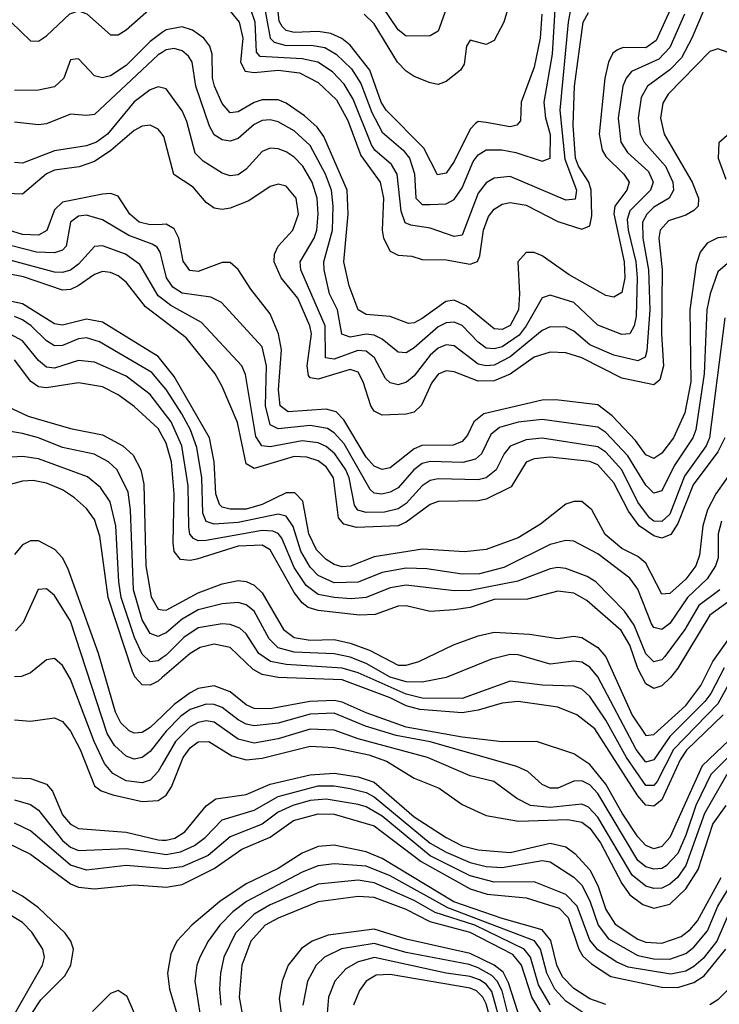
# Model space of a CAD drawing. Header units: inches. Extents: x 884549 to 1028252, y 526810 to 653624.
# Tile 338 of 656: x 899643 to 901394, y 622452 to 624916. Entities that reach past the tile are written whole.
import ezdxf

# ---------------------------------------------------------------- set-up
doc = ezdxf.new("R2010")
doc.units = ezdxf.units.IN
doc.header["$MEASUREMENT"] = 0
doc.layers.add('A8692', color=7, linetype='Continuous')
doc.layers.add('A9602', color=7, linetype='Continuous')

msp = doc.modelspace()

# ---------------------------------------------------------------- linework, layer by layer
at = {"layer": 'A8692', "color": 5}
for points, elevation in [([(900000, 625518.7), (899968, 625470), (899954.9, 625430), (899950.2, 625370), (899941.9, 625350), (899833.2, 625210), (899750, 625162.1), (899697.1, 625110), (899623.9, 624950), (899617.5, 624930), (899621.8, 624910), (899670, 624863.2), (899690, 624863), (899710, 624876.1), (899768.7, 624931.3), (899790, 624938.4), (899811.4, 624931.4), (899870, 624878.6), (899890, 624878.6), (899910, 624890.9), (899973.3, 624946.7), (900000, 624962.6)], 2980), ([(900000, 624884), (899970, 624861.6), (899910, 624801.9), (899870, 624776.1), (899850, 624770.8), (899830, 624775.5), (899790, 624818.3), (899782.4, 624817.6), (899770, 624815.7), (899753.4, 624770), (899730, 624748.7), (899690, 624740.1), (899630, 624739.1)], 3020), ([(900000, 624834.4), (899990, 624828.3), (899830, 624679.5), (899810, 624676.3), (899770, 624680.2), (899710, 624655.5), (899690, 624653.5), (899630, 624659.9)], 3040), ([(900000, 624745.8), (899990, 624748.3), (899970, 624740.5), (899930, 624710.9), (899863, 624630), (899835, 624610), (899810, 624600.5), (899730, 624588.6), (899650, 624557.5), (899630, 624559)], 3060), ([(900000, 624629.6), (899990, 624642.8), (899970, 624652.7), (899950, 624649.9), (899930, 624639.1), (899871.3, 624588.7), (899830, 624561.9), (899792, 624548), (899730, 624540.1), (899710, 624530.9), (899650, 624479.9), (899590, 624482.4)], 3080), ([(900000, 624404), (899970, 624403), (899942.1, 624410), (899918.7, 624430), (899890, 624474.9), (899870, 624481.4), (899850, 624479.9), (899750, 624460.1), (899730, 624440.6), (899710.8, 624389.2), (899690, 624376.8), (899650, 624378.7), (899590, 624396.8)], 3120), ([(900000, 624314.4), (899995, 624335), (899986.9, 624346.9), (899974.5, 624354.5), (899916.5, 624376.5), (899850, 624415.6), (899810, 624427.4), (899790, 624424.4), (899770.1, 624410), (899759.9, 624350), (899750, 624339.7), (899730, 624332.6), (899685.6, 624334.4), (899590, 624359.1)], 3140), ([(900000, 624217.9), (899990, 624225.7), (899943.4, 624303.4), (899908, 624330), (899850, 624350.6), (899830, 624349.2), (899790, 624304.7), (899770, 624289.5), (899750, 624283.4), (899730, 624284.6), (899590, 624321.9)], 3160), ([(900000, 624165.9), (899958.1, 624198.1), (899910, 624259.5), (899890, 624275.7), (899870, 624283.9), (899850, 624285.9), (899830, 624278.5), (899789.1, 624250), (899770, 624241.5), (899750, 624239.4), (899652.6, 624272.6), (899571.2, 624288.8)], 3180), ([(900000, 624061.3), (899990, 624073.8), (899850, 624159.5), (899810, 624166.8), (899750, 624152.2), (899730, 624155.2), (899650, 624205.4), (899590, 624218)], 3220), ([(900000, 624002.7), (899973.4, 624033.4), (899843.2, 624110), (899810, 624120.2), (899790, 624117.9), (899750, 624101.1), (899730, 624100.1), (899710, 624112.4), (899672.3, 624150), (899650, 624165), (899630, 624173.3)], 3240), ([(900000, 623939.3), (899970, 623978.2), (899910, 624024.3), (899830, 624059.5), (899790, 624063.5), (899730, 624044.4), (899710, 624046.6), (899690, 624063.5), (899650, 624112.3), (899610, 624134.1)], 3260), ([(900000, 623875.3), (899990, 623893.5), (899930, 623948.7), (899890, 623977.4), (899850, 623997.2), (899790, 624007.7), (899710, 623995.2), (899690, 623997.8), (899671, 624011), (899630, 624065.3)], 3280), ([(899590, 623958.6), (899664.5, 623924.5), (899770, 623893.1), (899850, 623877.1), (899901.5, 623850), (899926.9, 623826.9), (899946.3, 623790), (899954, 623754), (899958.5, 623550), (899971.8, 623471.8), (899990, 623441.2), (900000, 623439.9)], 3320), ([(900000, 623377.6), (899990, 623372.9), (899970, 623380.7), (899950, 623414.8), (899927.8, 623490), (899920.6, 623690), (899914.2, 623734.2), (899886.8, 623790), (899865.4, 623810), (899829.3, 623829.3), (899750, 623845.7), (899690, 623870.2), (899650, 623880.6), (899610, 623887.4)], 3340), ([(900000, 623319.3), (899990, 623312.2), (899970, 623309.6), (899950, 623328.7), (899930.2, 623370), (899897.3, 623470), (899891, 623510), (899883.4, 623650), (899869.9, 623710), (899845.4, 623745.4), (899812.6, 623772.6), (899690, 623817.6), (899650, 623823.4), (899610, 623820.8)], 3360), ([(900000, 623269.9), (899990, 623261.2), (899970, 623251.1), (899950, 623251.7), (899931.6, 623271.6), (899925.6, 623285.6), (899864.3, 623470), (899843.6, 623623.6), (899830, 623665.5), (899810, 623693.4), (899780.2, 623720.2), (899750, 623739.5), (899710, 623756.2), (899677.2, 623762.8), (899650, 623761.8), (899610, 623751)], 3380), ([(900000, 623173.8), (899970, 623144.7), (899950, 623132.3), (899930, 623130.9), (899916.8, 623136.8), (899896.4, 623156.4), (899883.3, 623183.3), (899840.2, 623330), (899763.6, 623543.6), (899750, 623569.9), (899730.9, 623590.9), (899690, 623612.6), (899670, 623611.8), (899650, 623602.2), (899630, 623577.7)], 3420), ([(900000, 623123.4), (899970, 623085.4), (899950, 623069.6), (899930, 623065.9), (899910, 623073.7), (899880.3, 623100.3), (899862, 623130), (899770, 623411.1), (899730, 623475.7), (899710, 623492.1), (899689.7, 623490.3), (899651.8, 623408.2), (899633, 623387)], 3440), ([(900000, 623052.1), (899990, 623034.6), (899970, 623013.4), (899950, 623006.7), (899910, 623011.3), (899876.6, 623030), (899855.1, 623055.1), (899829.8, 623110), (899770, 623266.3), (899750, 623300.6), (899730, 623318), (899710, 623314.4), (899670, 623281.6), (899647.7, 623272.3), (899630, 623271.7)], 3460), ([(899630, 623164.3), (899670, 623161.2), (899730, 623169.3), (899750, 623160.2), (899770, 623135.8), (899794.7, 623090), (899830, 622999.1), (899846.8, 622986.8), (899876.2, 622976.2), (899950, 622959.6), (899990, 622962.1), (900000, 622968.7)], 3480), ([(899590, 623020.6), (899670, 623017.3), (899710, 623003.1), (899725.7, 622985.7), (899750, 622926.7), (899770, 622902.8), (899790, 622892.7), (899910, 622883.1), (899990, 622863.6), (900000, 622863.2)], 3520), ([(899630, 622964), (899670, 622952.7), (899690, 622937.8), (899750, 622862.7), (899770, 622845.9), (899790, 622836.9), (899910, 622842.4), (900000, 622829.1)], 3540), ([(900000, 622792.3), (899910, 622799.6), (899810, 622788.2), (899770, 622800.4), (899670, 622886.2), (899630, 622905.9)], 3560), ([(899610, 622857.6), (899670, 622828), (899770, 622753.7), (899790, 622745.6), (899830, 622741.5), (899930, 622751.5), (900000, 622746.6)], 3580), ([(899647.8, 622390), (899696.1, 622463.9), (899756.1, 622523.9), (899771, 622550), (899777.5, 622590), (899770.9, 622610), (899756.9, 622630), (899690, 622693.4), (899650, 622723.3), (899610, 622744.3)], 3620), ([(899619.8, 622410), (899700.6, 622550), (899705.2, 622570), (899701.4, 622590), (899673.3, 622633.3), (899650, 622657.1), (899610, 622680.9)], 3640), ([(899964.6, 622350), (899912, 622472), (899890, 622486.5), (899870, 622479.1), (899825.7, 622434.3)], 3580)]:
    msp.add_lwpolyline(points, dxfattribs=dict(at, elevation=elevation))
at = {"layer": 'A9602', "color": 5}
for points, elevation in [([(901370, 624977.2), (901324.6, 624870), (901298.8, 624821.2), (901270, 624790.7), (901214.1, 624750), (901198.4, 624721.6), (901190.3, 624670), (901195.5, 624630), (901205.7, 624610), (901258.6, 624550), (901277, 624510), (901279.3, 624490), (901268.3, 624470), (901230, 624447), (901212.5, 624430), (901201.8, 624410), (901201.9, 624370), (901216.2, 624290), (901220.1, 624190), (901212.5, 624087.5), (901207.8, 624072.2), (901190, 624062.8), (901130, 624076.8), (901070, 624103.1), (901030, 624136.8), (901010, 624147.3), (900970, 624147.7), (900950, 624138.9), (900870, 624072.4), (900830, 624052.2), (900810, 624050), (900790, 624054.5), (900730, 624100.4), (900710, 624103.1), (900690, 624094.2), (900670, 624077.2), (900630, 624025.5), (900611.1, 624008.9), (900590, 624002.4), (900570, 624007.8), (900558.3, 624018.3), (900530.5, 624070), (900510, 624086.9), (900488.8, 624088.8), (900430, 624067.1), (900408.4, 624070), (900407.1, 624150), (900346.8, 624290), (900344.8, 624310), (900379.6, 624370), (900386.3, 624390), (900389.7, 624430), (900387.2, 624470), (900374.9, 624510), (900351.3, 624550), (900330, 624572.4), (900310, 624585.5), (900290, 624593.3), (900270, 624594.5), (900250, 624586.4), (900210, 624542.7), (900190, 624527.8), (900170, 624525.5), (900150, 624531.9), (900102.4, 624562.4), (900082.4, 624582.4), (900061.5, 624661.5), (900050, 624688.5), (900010, 624743.2), (900000, 624745.8)], 3060), ([(900949.7, 624930.3), (900945.2, 624870), (900930, 624797.3), (900898, 624710), (900896.4, 624663.6), (900887.2, 624652.8), (900870, 624647.9), (900810, 624659.2), (900790, 624661.2), (900783.2, 624656.8), (900770, 624642.3), (900730, 624561.6), (900710, 624532.7), (900688.4, 624528.4), (900654.6, 624594.6), (900560.2, 624690), (900547.3, 624710), (900519.6, 624790), (900470, 624852.5), (900449.1, 624869.1), (900421.7, 624881.7), (900390, 624886.7), (900330, 624884.5), (900310, 624889.3), (900299.7, 624899.7), (900292.7, 624912.7), (900285.2, 624985.2)], 2920), ([(901023.9, 624956.1), (901015.3, 624910), (900994.5, 624690), (901007.4, 624567.4), (901036.7, 624490), (901032.6, 624467.4), (901010, 624464.9), (900870, 624524), (900830, 624519.9), (900810, 624508.2), (900790, 624482.6), (900750, 624377.1), (900730, 624373.4), (900670, 624394.3), (900621.8, 624401.8), (900608, 624408), (900597.3, 624437.3), (900587.6, 624530), (900573.7, 624553.7), (900532, 624590), (900523.1, 624603.1), (900477.2, 624717.2), (900455.3, 624755.3), (900425.8, 624785.8), (900389.2, 624810), (900350, 624818.5), (900244.6, 624824.6), (900235.4, 624835.4), (900232.1, 624910), (900221.5, 624941.5)], 2960), ([(900251.2, 624971.2), (900270, 624870), (900280.2, 624860.2), (900310, 624852), (900372.6, 624852.6), (900406.6, 624846.6), (900435.3, 624830), (900473.5, 624793.5), (900496.7, 624756.7), (900524.3, 624684.3), (900550, 624635), (900602.9, 624590), (900618.5, 624570), (900630.8, 624530.8), (900634.4, 624470), (900650, 624454.1), (900670, 624453.7), (900710, 624455.7), (900730, 624466), (900750, 624495.3), (900778.1, 624561.9), (900790, 624578.2), (900810, 624590.7), (900849.1, 624590.9), (900884.1, 624584.1), (900950, 624562.2), (900970, 624569.8), (900971.5, 624628.5), (900959.4, 624670), (900955.5, 624710), (900976.4, 624830), (900984.7, 624970)], 2940), ([(900872.3, 624970), (900854.6, 624910), (900830, 624864.7), (900810, 624853.9), (900770, 624864.8), (900760.7, 624850), (900755, 624805), (900746.2, 624790), (900710, 624761.6), (900690, 624754.2), (900670, 624758), (900630, 624774.2), (900610, 624787.7), (900588.3, 624810), (900530, 624906.1), (900505.4, 624930)], 2880), ([(901274.4, 624950), (901235.4, 624864.6), (901210, 624846.2), (901153.2, 624846.8), (901138.7, 624841.3), (901127.4, 624832.6), (901116.2, 624810), (901106.8, 624770), (901092.6, 624630), (901100.8, 624590), (901110, 624573.7), (901154.9, 624530), (901167.9, 624510), (901161.9, 624490), (901132.3, 624450), (901129.8, 624430.2), (901155.8, 624310), (901157, 624270), (901150, 624234), (901130, 624221.7), (901110, 624226.4), (901017.6, 624277.6), (900950, 624325.5), (900930, 624333.7), (900910, 624334), (900889.7, 624310), (900893.9, 624230), (900891, 624190), (900870, 624151), (900850, 624140.9), (900830, 624143.1), (900760.6, 624200.6), (900730, 624214.2), (900709.1, 624210.9), (900650, 624168.3), (900630, 624157.7), (900616, 624156), (900570, 624173.3), (900510, 624178.3), (900490.2, 624190.2), (900467.9, 624250), (900453.9, 624310), (900465.2, 624430), (900462.5, 624490), (900403.8, 624623.8), (900387.1, 624647.1), (900356, 624676), (900310, 624707.8), (900290, 624715.7), (900250, 624715.9), (900230, 624709.5), (900190, 624685.6), (900170, 624683), (900150, 624706.8), (900130.6, 624750), (900125.5, 624770), (900125.1, 624830), (900119.3, 624850), (900103.8, 624870), (900075.4, 624890), (900050, 624898.9), (900010, 624891.4), (900000, 624884)], 3020), ([(901306.8, 624930), (901270, 624846.5), (901242.7, 624817.3), (901173.5, 624786.5), (901160.4, 624770), (901152.6, 624750), (901140.4, 624670), (901147.6, 624610), (901163.7, 624583.7), (901216.6, 624536.6), (901228.2, 624510), (901221.4, 624490), (901170, 624438), (901163.3, 624416.7), (901165.4, 624390), (901184.7, 624310), (901187.8, 624270), (901185.9, 624174.1), (901180.7, 624150), (901170.1, 624130), (901150, 624128.6), (901090, 624152.1), (901030, 624208.5), (900970, 624226.7), (900950, 624220.2), (900910.4, 624150), (900892.8, 624127.2), (900850, 624098), (900830, 624092.3), (900810, 624094.7), (900790, 624109.3), (900750, 624151.2), (900730, 624159.7), (900710, 624157.9), (900690, 624147.9), (900630, 624094.9), (900610, 624083.1), (900590, 624084.2), (900550, 624116.9), (900530, 624126.5), (900510, 624129), (900470, 624122.2), (900449.3, 624129.3), (900438.7, 624190), (900418.5, 624230), (900405.1, 624290), (900404, 624310), (900425.7, 624390), (900427.7, 624450), (900423.6, 624490), (900408.5, 624530), (900370, 624601.2), (900330, 624638.6), (900290, 624660.8), (900270, 624665.6), (900250, 624663.9), (900230, 624653.9), (900190, 624619), (900170, 624612.7), (900150, 624615.7), (900130, 624628.1), (900118.2, 624650), (900083.6, 624750), (900074.6, 624810), (900065.4, 624825.4), (900050, 624838.2), (900030, 624844.2), (900010, 624840.6), (900000, 624834.4)], 3040), ([(900170, 624937.4), (900192.2, 624910), (900201.2, 624870), (900195.7, 624810), (900207.4, 624787.4), (900230, 624784.3), (900290, 624790), (900343.5, 624783.5), (900390, 624758.9), (900435.6, 624715.6), (900463.8, 624663.8), (900496.7, 624576.7), (900544.9, 624510), (900553.7, 624470), (900549.7, 624389.7), (900553.3, 624370), (900570, 624336.9), (900590, 624327.2), (900624.2, 624324.2), (900650, 624316), (900710, 624315.8), (900770, 624304.4), (900788.8, 624311.2), (900794.8, 624325.2), (900804, 624390), (900815.8, 624424.2), (900830, 624442.6), (900850, 624454.7), (900870, 624458.7), (900910, 624452.1), (900990, 624411.5), (901050, 624392.4), (901070, 624400.9), (901074.7, 624425.3), (901073.2, 624490), (901067.5, 624510), (901040.9, 624550), (901033.6, 624570), (901027.8, 624652.2), (901030.9, 624750), (901052.7, 624910), (901066, 624934)], 2980), ([(900710, 624943.5), (900690, 624887.4), (900670, 624875.6), (900610, 624875.3), (900590, 624890.8), (900550.5, 624950.5)], 2860), ([(901430, 624828.9), (901390, 624843.5), (901370, 624836.5), (901265.3, 624730), (901252.7, 624707.3), (901246.2, 624670), (901255.8, 624630), (901325.5, 624510), (901341.7, 624470), (901340.4, 624450), (901330, 624438.6), (901310, 624426.8), (901266.6, 624413.4), (901245.6, 624390), (901242.6, 624370), (901250.4, 624290), (901249.2, 624129.2), (901253.7, 624050), (901245.1, 624014.9), (901230, 624002.8), (901150, 624019.4), (901050, 624070), (901010, 624082.4), (900970, 624084.2), (900930, 624071.8), (900870, 624029.5), (900830, 624013), (900790, 624011.4), (900730, 624035), (900710, 624037.9), (900690, 624029.4), (900673.6, 624006.4), (900648.5, 623951.5), (900630, 623934.5), (900610, 623929.3), (900550, 623927.1), (900530, 623936.7), (900522.1, 623950), (900502.6, 624010), (900490, 624034.2), (900470, 624041.3), (900390, 624016.5), (900370, 624020.3), (900365.8, 624025.8), (900362.8, 624050), (900373.2, 624130), (900369.2, 624150), (900339.4, 624219.4), (900297.7, 624270), (900280.3, 624310), (900280.9, 624330), (900289.6, 624350), (900326.8, 624390), (900340.6, 624430), (900335.1, 624470), (900310, 624499.9), (900290, 624504.5), (900270, 624499), (900216.9, 624463.1), (900170, 624444.6), (900150, 624441.7), (900130, 624445.1), (900110, 624459.3), (900077.6, 624497.6), (900028.6, 624528.6), (900004.1, 624624.1), (900000, 624629.6)], 3080), ([(901413.3, 624626.7), (901392.1, 624607.9), (901391, 624570), (901410, 624516.9)], 3120), ([(901412.7, 624372.7), (901390, 624370.5), (901363.1, 624356.9), (901345.4, 624334.6), (901336, 624304), (901319.8, 624190), (901322.6, 624010), (901307.3, 623932.7), (901279.1, 623870), (901250, 623831.8), (901230, 623818), (901210, 623827.8), (901183.6, 623863.6), (901125.2, 623925.2), (901090, 623952.9), (900984.7, 623964.7), (900950, 623964.5), (900804.2, 623930), (900779.1, 623910), (900763.3, 623876.7), (900750, 623860.7), (900728.1, 623851.9), (900649.1, 623850.9), (900630, 623842.7), (900570, 623795), (900550, 623790.5), (900530, 623799.2), (900510, 623821.8), (900454.6, 623914.6), (900434.7, 623934.7), (900410, 623942.1), (900315, 623935), (900295.1, 623950), (900290.6, 623990), (900298.4, 624090), (900290.5, 624130.5), (900270, 624180.2), (900221.6, 624241.6), (900190, 624291), (900170, 624308.4), (900150, 624309.1), (900090, 624286.6), (900068.5, 624288.5), (900052, 624312), (900041.4, 624370), (900030, 624392.9), (900010, 624404.4), (900000, 624404)], 3120), ([(901413.8, 624306.2), (901390, 624285), (901370.6, 624230), (901362.5, 624190), (901355.8, 624030), (901334.8, 623890), (901327.6, 623870), (901280.5, 623799.5), (901250, 623737.5), (901230, 623731.8), (901210, 623751.4), (901164.6, 623824.6), (901110, 623883.4), (901090, 623896.6), (900950, 623915.7), (900890, 623908.8), (900843.8, 623896.2), (900821.9, 623878.1), (900799, 623830), (900783.6, 623816.4), (900751.6, 623808.4), (900670, 623811), (900650, 623805.6), (900629.7, 623790.3), (900590, 623744.9), (900570, 623733.7), (900549, 623729), (900530, 623731.4), (900520.3, 623740.3), (900454.8, 623854.8), (900430, 623882.4), (900413.3, 623893.3), (900370, 623901.1), (900290, 623892.3), (900270, 623902.1), (900258.1, 623950), (900260.8, 624050), (900250, 624097.5), (900148.4, 624208.4), (900121.7, 624221.7), (900050, 624232), (900026.7, 624246.7), (900010.7, 624270), (900000, 624314.4)], 3140), ([(901407.1, 624170), (901369.2, 623870), (901360.5, 623850), (901306.2, 623773.8), (901270, 623678.6), (901250, 623660.2), (901230, 623661.7), (901219.1, 623670), (901190, 623709.3), (901150.1, 623790.1), (901110, 623834), (901090, 623847.5), (900950, 623869), (900910, 623865.3), (900870.5, 623849.5), (900855.4, 623830), (900835.5, 623790), (900810, 623769.9), (900790, 623764.6), (900690, 623767.7), (900670, 623763.6), (900650, 623749.6), (900610, 623705.6), (900590, 623692.4), (900555.8, 623684.2), (900510, 623683.4), (900489.3, 623689.3), (900481.1, 623701.1), (900467.4, 623770), (900459.1, 623790), (900431.8, 623830), (900410, 623848.1), (900390, 623857.3), (900350, 623862.7), (900270, 623847.3), (900248.8, 623850), (900233.7, 623873.7), (900208.3, 624028.3), (900199.2, 624050), (900098.2, 624158.2), (900021.3, 624201.3), (900000, 624217.9)], 3160), ([(901407, 623870), (901390, 623835.2), (901327.9, 623752.1), (901290, 623655.5), (901272.1, 623627.9), (901250, 623619.1), (901230, 623624.7), (901192.8, 623650), (901166.1, 623686.1), (901130, 623757.6), (901090, 623802), (901070, 623810.8), (900970, 623821.3), (900930, 623817.7), (900910.6, 623809.4), (900873, 623747), (900810, 623716.2), (900790, 623712.1), (900690, 623710.3), (900670, 623703.1), (900610, 623658.6), (900590, 623649.6), (900485.5, 623645.5), (900454.3, 623654.3), (900441.2, 623670), (900428.6, 623770), (900410, 623797.5), (900390, 623812.7), (900361.7, 623821.7), (900330, 623823.5), (900230, 623793.4), (900210, 623804.7), (900188.2, 623908.2), (900150, 623998.3), (900131.9, 624030), (900059.9, 624119.9), (900000, 624165.9)], 3180), ([(901437, 623803), (901384.5, 623730), (901363.9, 623690), (901352.4, 623650), (901344, 623576), (901334.8, 623550), (901310, 623516.3), (901270, 623480.3), (901250, 623479.1), (901210, 623556.5), (901190, 623573.3), (901150, 623592.9), (901107.9, 623627.9), (901074.9, 623690), (901050, 623710.3), (901030, 623710.6), (901010, 623703.7), (900946.2, 623653.8), (900890, 623620.1), (900810.6, 623590.6), (900755.7, 623584.3), (900651.4, 623591.4), (900530, 623572.2), (900471.1, 623548.9), (900450, 623547.4), (900430, 623553.1), (900410, 623565.7), (900386, 623590), (900366.9, 623630), (900351.4, 623711.4), (900332, 623732), (900310, 623732.5), (900250, 623703.1), (900210, 623691.5), (900170, 623691.7), (900150, 623696.5), (900142.8, 623702.8), (900133.9, 623730), (900130.1, 623810.1), (900117.9, 623870), (900030, 624023.7), (900000, 624061.3)], 3220), ([(901398.9, 623661.1), (901391.1, 623630), (901390.5, 623570), (901384.1, 623550), (901363.1, 623516.9), (901314, 623470), (901270, 623405.3), (901250, 623390.7), (901230, 623395.4), (901224.3, 623404.3), (901190, 623491.1), (901170, 623519), (901090, 623579.6), (901030, 623611.4), (901010, 623613.1), (900970, 623603.2), (900854.6, 623545.4), (900793.6, 623530), (900750, 623528.9), (900662.1, 623542.1), (900610, 623543.9), (900550, 623533), (900490, 623508.5), (900430, 623507.2), (900390, 623525.5), (900370, 623545.9), (900346.7, 623586.7), (900327.8, 623647.8), (900310, 623674.3), (900290, 623679.3), (900190, 623658), (900130, 623654.3), (900110, 623660.6), (900101.7, 623681.7), (900098.8, 623770), (900086, 623846), (900070.3, 623890), (900049.2, 623930), (900010, 623991.2), (900000, 624002.7)], 3240), ([(901394.6, 623490), (901342.2, 623450), (901307.6, 623390), (901257.3, 623322.7), (901250, 623314.1), (901230, 623309.6), (901210, 623329.5), (901180.8, 623400.8), (901156, 623436), (901084.8, 623510), (901063.2, 623523.2), (901010, 623543.3), (900990, 623545.6), (900970, 623541.8), (900889.1, 623510.9), (900770, 623487.6), (900730, 623487), (900610, 623501.6), (900570, 623494.7), (900509.7, 623470.3), (900472.9, 623467.1), (900430, 623470.3), (900390, 623477.9), (900360.2, 623500.2), (900330, 623545.4), (900298.7, 623618.7), (900290, 623630.7), (900276.8, 623636.8), (900250, 623638), (900110, 623613.2), (900090, 623612), (900077.7, 623617.7), (900068.9, 623628.9), (900066.2, 623646.2), (900064.9, 623750), (900048.5, 623850), (900022.6, 623910), (900000, 623939.3)], 3260), ([(901430, 623469.4), (901370, 623426.4), (901290, 623293.2), (901271.2, 623270), (901250, 623249), (901230, 623242.8), (901210, 623254.5), (901190, 623293), (901170, 623351.3), (901148.1, 623388.1), (901062.5, 623462.5), (901030, 623481.2), (900990, 623486.4), (900913.4, 623466.6), (900830, 623465.1), (900770, 623445.5), (900730, 623439.4), (900670, 623435.4), (900610, 623449.2), (900590, 623448.9), (900532.5, 623427.5), (900493.7, 623426.3), (900390, 623437.5), (900365.2, 623445.2), (900350, 623457.1), (900330, 623483.2), (900270, 623589.9), (900250, 623601.4), (900190, 623598.6), (900086.4, 623566.4), (900070, 623562.7), (900045.2, 623565.2), (900030, 623585.4), (900027, 623607), (900029.4, 623730), (900022.8, 623810), (900010, 623857), (900000, 623875.3)], 3280), ([(900000, 623439.9), (900010, 623438.6), (900090, 623482), (900150, 623504.8), (900190, 623512.9), (900210, 623510.5), (900230, 623501.3), (900250, 623482.4), (900303.2, 623390), (900329.9, 623370), (900370, 623364), (900430, 623365.1), (900470, 623356.5), (900518.6, 623338.6), (900590, 623301.3), (900610, 623301.3), (900642, 623310), (900728.2, 623351.8), (900790, 623374.8), (900830, 623383.8), (900918.8, 623378.8), (900990, 623367.7), (901030, 623373.7), (901050, 623370.5), (901090, 623345.3), (901110, 623322), (901175.6, 623175.6), (901210, 623124.9), (901230, 623127.7), (901310, 623200.2), (901347.1, 623250), (901377.7, 623310), (901415.5, 623364.5)], 3320), ([(901405.8, 623294.2), (901372.7, 623230), (901357.7, 623210), (901270, 623122.5), (901230, 623064.4), (901210, 623058.6), (901185.3, 623090), (901090, 623272.2), (901070, 623296.2), (901050, 623308.4), (901030, 623311.4), (900970, 623303.4), (900890, 623327.1), (900870, 623327.8), (900823.8, 623316.2), (900709.8, 623270.2), (900650, 623258.9), (900610, 623259.1), (900570, 623271.3), (900510, 623305.5), (900470, 623321.3), (900430, 623329.3), (900330, 623333.4), (900290, 623344.4), (900267.3, 623367.3), (900230, 623436.1), (900210, 623452.1), (900190, 623458.1), (900150, 623454.5), (900090, 623439.5), (900050, 623416.5), (900010, 623382.2), (900000, 623377.6)], 3340), ([(901427.2, 623272.8), (901390, 623204), (901279.1, 623090), (901238.3, 623010), (901230, 622999.9), (901210, 622999.8), (901161.7, 623070), (901110, 623163.7), (901070, 623222.8), (901050, 623241.3), (901030, 623248.9), (900951.4, 623251.4), (900870, 623261.4), (900750, 623217.5), (900650, 623218.8), (900610, 623228.6), (900490, 623281.5), (900450, 623293.9), (900310, 623302.9), (900270.4, 623310.4), (900241.7, 623330), (900210, 623379.3), (900193.9, 623393.9), (900170, 623402.9), (900150, 623404.2), (900090, 623394.5), (900054.1, 623370), (900010, 623326.3), (900000, 623319.3)], 3360), ([(901403.3, 623176.7), (901311.5, 623088.5), (901295.6, 623064.4), (901250, 622964), (901230, 622948.4), (901210, 622950.6), (901190, 622973.9), (901081.8, 623141.8), (901037.1, 623177.1), (900990, 623195.7), (900890, 623210.2), (900850, 623206.2), (900790, 623188.2), (900750, 623181.5), (900644.1, 623190), (900610, 623199.3), (900570, 623219.4), (900450, 623264.7), (900290, 623270.3), (900250, 623277.3), (900227.3, 623290), (900170, 623345.2), (900130, 623353.5), (900094.9, 623345.1), (900070, 623330.5), (900000, 623269.9)], 3380), ([(901435.5, 623130), (901350.6, 623049.4), (901270.2, 622869.8), (901250, 622847.2), (901230, 622841.2), (901210, 622849.4), (901190, 622871.3), (901150.5, 622930.5), (901110, 623003.4), (901070, 623052.8), (901030, 623078.9), (900936.4, 623110), (900850.4, 623109.6), (900750, 623120.5), (900610, 623146.3), (900510, 623181.8), (900450, 623208.6), (900430, 623212.6), (900369.5, 623210.5), (900270, 623192.2), (900230, 623192.9), (900210, 623201.8), (900170, 623234.7), (900130, 623249.5), (900090, 623242.7), (900070, 623232.2), (900030, 623203), (900000, 623173.8)], 3420), ([(901455.7, 623110), (901372.4, 623027.6), (901334.9, 622950), (901310, 622875.4), (901289.6, 622830), (901260.9, 622799.1), (901250, 622792.5), (901230, 622790.4), (901210, 622796.3), (901190, 622812.6), (901090, 622979.9), (901070, 623001.3), (901050, 623012), (901030, 623010.6), (900990, 622993.3), (900970, 622993.2), (900950, 623002.5), (900914.8, 623034.8), (900887.2, 623047.2), (900670, 623109.6), (900585, 623125), (900508.7, 623148.7), (900430, 623180.7), (900370, 623178.5), (900290, 623156), (900230, 623148.9), (900210, 623153.1), (900190, 623164.1), (900150, 623195.3), (900130, 623202.8), (900110, 623203.8), (900070, 623190.2), (900046.5, 623173.5), (900010, 623136), (900000, 623123.4)], 3440), ([(901412.4, 623027.6), (901356.9, 622930), (901310, 622799.4), (901288.7, 622770), (901270, 622753), (901250, 622743.2), (901230, 622741.9), (901210, 622747.7), (901175.6, 622775.6), (901090, 622920.4), (901066.1, 622946.1), (901050, 622953.1), (900970, 622944.6), (900921.4, 622950), (900887.3, 622967.3), (900829.6, 623009.6), (900770, 623023.8), (900663.5, 623070), (900490, 623116.6), (900430, 623138.6), (900370, 623140.5), (900290, 623116.3), (900230, 623105.5), (900190, 623115.8), (900130, 623158.4), (900110, 623161.7), (900090, 623157.7), (900070, 623147.1), (900033, 623110), (900000, 623052.1)], 3460), ([(900000, 622968.7), (900010, 622975.4), (900023.4, 622996.6), (900052.2, 623070), (900070, 623094.2), (900090, 623109), (900116.8, 623110), (900174.2, 623074.2), (900210, 623064.1), (900250, 623068.4), (900370, 623098.1), (900430, 623094.9), (900516.7, 623076.7), (900561, 623061), (900630, 623017.9), (900693.1, 622993.1), (900750, 622952.3), (900810, 622924.5), (900891, 622911), (901014.8, 622914.8), (901050, 622908.5), (901070, 622892.9), (901096.7, 622856.7), (901150, 622755), (901170, 622726), (901202, 622702), (901230, 622693.3), (901270, 622703), (901310, 622741.5), (901340.4, 622790), (901377.1, 622902.9), (901410.9, 622950)], 3480), ([(900000, 622863.2), (900010, 622862.8), (900031.7, 622868.3), (900056, 622884), (900110, 622949.1), (900133.6, 622966.4), (900210, 622977.5), (900270, 623002.9), (900370, 623027), (900430, 623030.6), (900490, 623021.2), (900530, 623008.1), (900630, 622921.4), (900710, 622869.8), (900750, 622849.3), (900790, 622839.2), (900870, 622832.6), (900970, 622855.3), (901010, 622846.6), (901032.2, 622830), (901070, 622788.7), (901089.4, 622750), (901110.1, 622690), (901132.9, 622652.9), (901190, 622615.7), (901210, 622607.9), (901250, 622605), (901298.3, 622621.7), (901320.8, 622639.2), (901338.7, 622661.3), (901398.3, 622770)], 3520), ([(900000, 622829.1), (900010, 622827.6), (900045.7, 622834.3), (900080.5, 622850), (900107.2, 622870), (900150, 622914), (900230, 622938.6), (900290, 622972.7), (900390, 622998.7), (900430, 622999), (900470, 622992.4), (900510, 622982.4), (900530, 622971.6), (900670, 622855.9), (900710, 622833.1), (900770, 622807.6), (900810, 622797.4), (900850, 622794.3), (900950, 622811.9), (900970, 622808.5), (901030, 622770.9), (901050, 622750.6), (901070, 622711.3), (901090.9, 622650), (901116.4, 622616.4), (901190, 622574.6), (901230, 622566.1), (901270, 622565.1), (901310, 622579.2), (901330, 622595.6), (901363.8, 622636.2), (901390, 622697.6), (901424.9, 622755.1)], 3540), ([(901421.3, 622690), (901387, 622610), (901352.9, 622567.1), (901330, 622546.6), (901310, 622535.5), (901272.6, 622527.4), (901165.4, 622545.4), (901137.5, 622557.5), (901090, 622588.3), (901070, 622612.9), (901038.3, 622698.3), (901010, 622727.4), (900930, 622758.6), (900830, 622758.2), (900770, 622774), (900670, 622823.8), (900550, 622922.9), (900510, 622946.3), (900490, 622952.2), (900410, 622966.1), (900370, 622962.5), (900326.6, 622950), (900290, 622933.3), (900250, 622903.1), (900170, 622871.5), (900114.9, 622825.1), (900050, 622796.5), (900010, 622791.5), (900000, 622792.3)], 3560), ([(900000, 622746.6), (900010, 622745.9), (900050, 622751.8), (900130, 622791.8), (900199, 622841), (900269.5, 622870.5), (900327.9, 622912.1), (900390, 622929.4), (900430, 622928.1), (900530, 622899.4), (900647.7, 622810), (900770, 622741.5), (900812.4, 622727.6), (900910, 622719), (900992.9, 622692.9), (901015.4, 622670), (901042, 622590), (901052.5, 622572.5), (901073.5, 622553.5), (901122.2, 622522.2), (901250, 622495.3), (901290, 622494.2), (901330, 622506.6), (901356.1, 622523.9), (901410, 622590.2)], 3580), ([(901110, 622451.7), (901070, 622466.1), (901030, 622492), (901001.5, 622521.5), (900987.2, 622550), (900972, 622612), (900950, 622638.4), (900850, 622666.8), (900729.1, 622709.1), (900550, 622817.1), (900510, 622834.3), (900430, 622850.6), (900390, 622847.5), (900350, 622830.9), (900290, 622792.2), (900210, 622754.1), (900144, 622710), (900073.8, 622650), (900036.3, 622610), (900021.1, 622578.9), (900012.6, 622530), (900017.6, 622490), (900048.2, 622390)], 3620), ([(901052.1, 622432.1), (901010, 622460.4), (900982.3, 622490), (900961.8, 622530), (900946.4, 622590), (900931, 622611), (900714.1, 622694.1), (900570, 622774), (900510, 622798.3), (900430, 622804.3), (900390, 622799.3), (900350, 622783.1), (900210.4, 622709.6), (900176.4, 622683.6), (900143.6, 622650), (900115.1, 622610), (900093.7, 622570), (900086.3, 622550), (900081.6, 622510), (900093.8, 622430)], 3640), ([(900970, 622451.3), (900941.5, 622501.5), (900920.8, 622570), (900905, 622590), (900782.3, 622650), (900682.5, 622682.5), (900630, 622712.1), (900530, 622756.5), (900490, 622763.4), (900390, 622752.7), (900270, 622701.1), (900230, 622677.7), (900182.8, 622630), (900154.2, 622570), (900145.3, 622530), (900143, 622490), (900146.4, 622450)], 3660), ([(900950, 622426.9), (900924.4, 622470), (900899.1, 622550), (900876.7, 622576.7), (900770, 622631.7), (900670, 622658.6), (900610, 622689.2), (900530, 622719.6), (900490, 622722.5), (900390, 622709), (900290, 622668.3), (900257.7, 622650), (900221.6, 622610), (900199.4, 622550), (900192.5, 622470), (900203, 622410)], 3680), ([(900896.8, 622410), (900865.9, 622505.9), (900852.8, 622532.8), (900830.6, 622550), (900770, 622579.8), (900610, 622615), (900530, 622640), (900414.6, 622625.4), (900374.8, 622610), (900348.2, 622591.8), (900314.9, 622550), (900299.7, 622510), (900292.8, 622467.2), (900299.8, 622410)], 3720), ([(900869.1, 622409.1), (900850, 622486), (900838.2, 622510), (900824.5, 622524.5), (900790, 622543.6), (900767.7, 622552.3), (900610, 622581.8), (900530, 622604.8), (900448.5, 622591.5), (900405.5, 622570), (900385.3, 622550), (900363.1, 622510), (900351.6, 622450)], 3740), ([(900850.7, 622390.7), (900824.7, 622484.7), (900810, 622502.9), (900793.5, 622513.5), (900770, 622522.2), (900710, 622530.3), (900530.9, 622569.1), (900490, 622558.8), (900459, 622541), (900431.7, 622510), (900416.1, 622470), (900412.6, 622430)], 3760), ([(900830, 622379.6), (900810, 622453.9), (900802.3, 622470), (900785.9, 622485.9), (900770, 622493), (900570, 622526.7), (900535, 622525), (900510, 622510.6), (900493.2, 622486.8), (900478.5, 622450)], 3780), ([(901416.4, 622490), (901390, 622463.3), (901370, 622450.8)], 3620)]:
    msp.add_lwpolyline(points, dxfattribs=dict(at, elevation=elevation))

doc.saveas('drawing.dxf')
